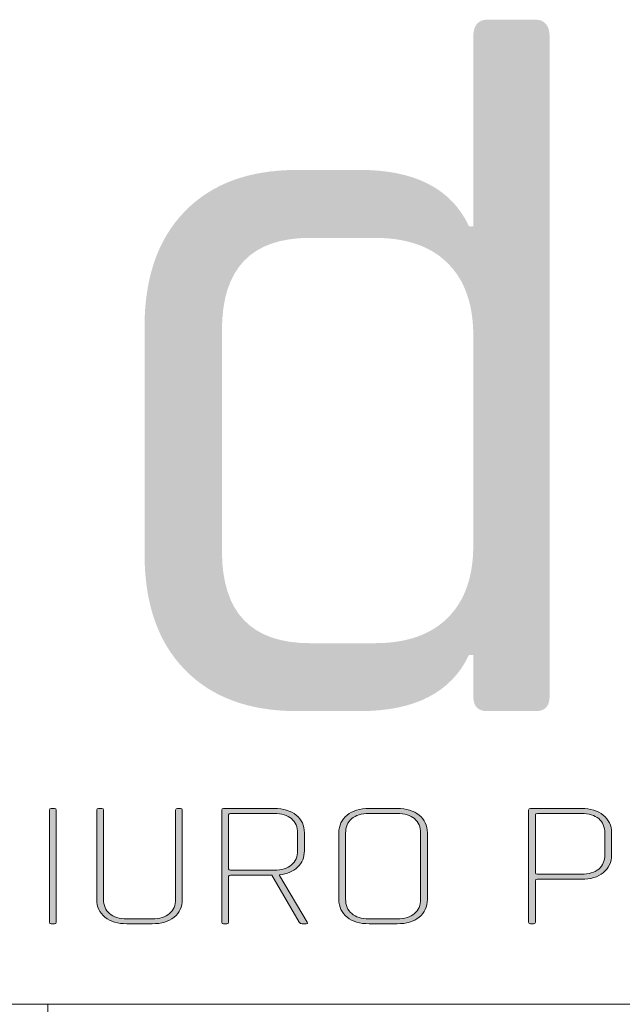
# Model space of a CAD drawing. Header units: millimetres. Extents: x -165365 to -33565, y 7406 to 103342.
# Tile 345 of 352: x -54457 to -53539, y 64247 to 65747. Entities that reach past the tile are written whole.
import ezdxf

# ---------------------------------------------------------------- set-up
doc = ezdxf.new("R2010")
doc.units = ezdxf.units.MM
doc.header["$MEASUREMENT"] = 0
doc.layers.add('! IS Tabelka', color=7, linetype='Continuous')
doc.layers.add('Warstwa 1', color=7, linetype='Continuous')
doc.layers.add('L_tabelka czarne', color=7, linetype='Continuous', lineweight=15)
doc.layers.add('s-schody', color=6, linetype='Continuous', lineweight=5)

# ---------------------------------------------------------------- blocks, each defined once
blk = doc.blocks.new('erer')
at = {"layer": 's-schody'}
h = blk.add_hatch(color=251, dxfattribs=at)
h.dxf.hatch_style = 1
edge = h.paths.add_edge_path()
edge.add_spline(control_points=[(-45.2, 35.506), (-45.2, 35.506), (-45.2, 33.798), (-45.2, 33.798), (-45.2, 33.798), (-45.2, 33.782), (-45.209, 33.774), (-45.228, 33.774), (-45.228, 33.774), (-45.228, 33.774), (-45.276, 33.774), (-45.276, 33.774), (-45.276, 33.774), (-45.294, 33.774), (-45.303, 33.782), (-45.303, 33.798), (-45.303, 33.798), (-45.303, 33.798), (-45.303, 35.506), (-45.303, 35.506), (-45.303, 35.506), (-45.303, 35.522), (-45.294, 35.53), (-45.276, 35.53), (-45.276, 35.53), (-45.276, 35.53), (-45.228, 35.53), (-45.228, 35.53), (-45.228, 35.53), (-45.209, 35.53), (-45.2, 35.522), (-45.2, 35.506)], knot_values=[0, 0, 0, 0, 0.111111, 0.111111, 0.111111, 0.111211, 0.222222, 0.222222, 0.222222, 0.222322, 0.333333, 0.333333, 0.333333, 0.333433, 0.444444, 0.444444, 0.444444, 0.444544, 0.555556, 0.555556, 0.555556, 0.555656, 0.666667, 0.666667, 0.666667, 0.666767, 0.777778, 0.777778, 0.777778, 0.777878, 1, 1, 1, 1], degree=3, periodic=0)
h = blk.add_hatch(color=251, dxfattribs=at)
h.dxf.hatch_style = 1
edge = h.paths.add_edge_path()
edge.add_spline(control_points=[(-43.353, 35.53), (-43.353, 35.53), (-43.305, 35.53), (-43.305, 35.53), (-43.305, 35.53), (-43.287, 35.53), (-43.278, 35.523), (-43.278, 35.508), (-43.278, 35.508), (-43.278, 35.508), (-43.278, 34.145), (-43.278, 34.145), (-43.278, 34.145), (-43.278, 34.032), (-43.32, 33.942), (-43.403, 33.875), (-43.403, 33.875), (-43.487, 33.807), (-43.598, 33.774), (-43.738, 33.774), (-43.738, 33.774), (-43.738, 33.774), (-44.122, 33.774), (-44.122, 33.774), (-44.122, 33.774), (-44.262, 33.774), (-44.373, 33.807), (-44.457, 33.875), (-44.457, 33.875), (-44.54, 33.942), (-44.582, 34.032), (-44.582, 34.145), (-44.582, 34.145), (-44.582, 34.145), (-44.582, 35.506), (-44.582, 35.506), (-44.582, 35.506), (-44.582, 35.522), (-44.573, 35.53), (-44.555, 35.53), (-44.555, 35.53), (-44.555, 35.53), (-44.507, 35.53), (-44.507, 35.53), (-44.507, 35.53), (-44.488, 35.53), (-44.479, 35.522), (-44.479, 35.506), (-44.479, 35.506), (-44.479, 35.506), (-44.479, 34.148), (-44.479, 34.148), (-44.479, 34.148), (-44.479, 34.055), (-44.448, 33.982), (-44.387, 33.929), (-44.387, 33.929), (-44.325, 33.877), (-44.237, 33.85), (-44.122, 33.85), (-44.122, 33.85), (-44.122, 33.85), (-43.738, 33.85), (-43.738, 33.85), (-43.738, 33.85), (-43.623, 33.85), (-43.535, 33.877), (-43.474, 33.929), (-43.474, 33.929), (-43.412, 33.982), (-43.381, 34.055), (-43.381, 34.148), (-43.381, 34.148), (-43.381, 34.148), (-43.381, 35.506), (-43.381, 35.506), (-43.381, 35.506), (-43.381, 35.522), (-43.372, 35.53), (-43.353, 35.53)], knot_values=[0, 0, 0, 0, 0.047619, 0.047619, 0.047619, 0.047719, 0.095238, 0.095238, 0.095238, 0.095338, 0.142857, 0.142857, 0.142857, 0.142957, 0.190476, 0.190476, 0.190476, 0.190576, 0.238095, 0.238095, 0.238095, 0.238195, 0.285714, 0.285714, 0.285714, 0.285814, 0.333333, 0.333333, 0.333333, 0.333433, 0.380952, 0.380952, 0.380952, 0.381052, 0.428571, 0.428571, 0.428571, 0.428671, 0.47619, 0.47619, 0.47619, 0.47629, 0.52381, 0.52381, 0.52381, 0.52391, 0.571429, 0.571429, 0.571429, 0.571529, 0.619048, 0.619048, 0.619048, 0.619148, 0.666667, 0.666667, 0.666667, 0.666767, 0.714286, 0.714286, 0.714286, 0.714386, 0.761905, 0.761905, 0.761905, 0.762005, 0.809524, 0.809524, 0.809524, 0.809624, 0.857143, 0.857143, 0.857143, 0.857243, 0.904762, 0.904762, 0.904762, 0.904862, 1, 1, 1, 1], degree=3, periodic=0)
h = blk.add_hatch(color=251, dxfattribs=at)
h.dxf.hatch_style = 1
edge = h.paths.add_edge_path(flags=16)
edge.add_spline(control_points=[(-42.543, 34.591), (-42.543, 34.591), (-41.877, 34.591), (-41.877, 34.591), (-41.877, 34.591), (-41.763, 34.591), (-41.675, 34.617), (-41.613, 34.67), (-41.613, 34.67), (-41.551, 34.723), (-41.52, 34.795), (-41.52, 34.888), (-41.52, 34.888), (-41.52, 34.888), (-41.52, 35.156), (-41.52, 35.156), (-41.52, 35.156), (-41.52, 35.249), (-41.551, 35.322), (-41.613, 35.375), (-41.613, 35.375), (-41.675, 35.427), (-41.763, 35.454), (-41.877, 35.454), (-41.877, 35.454), (-41.877, 35.454), (-42.543, 35.454), (-42.543, 35.454), (-42.543, 35.454), (-42.564, 35.454), (-42.574, 35.447), (-42.574, 35.432), (-42.574, 35.432), (-42.574, 35.432), (-42.574, 34.612), (-42.574, 34.612), (-42.574, 34.612), (-42.574, 34.598), (-42.564, 34.591), (-42.543, 34.591)], knot_values=[0, 0, 0, 0, 0.090909, 0.090909, 0.090909, 0.091009, 0.181818, 0.181818, 0.181818, 0.181918, 0.272727, 0.272727, 0.272727, 0.272827, 0.363636, 0.363636, 0.363636, 0.363736, 0.454545, 0.454545, 0.454545, 0.454645, 0.545455, 0.545455, 0.545455, 0.545555, 0.636364, 0.636364, 0.636364, 0.636464, 0.727273, 0.727273, 0.727273, 0.727373, 0.818182, 0.818182, 0.818182, 0.818282, 1, 1, 1, 1], degree=3, periodic=0)
edge = h.paths.add_edge_path()
edge.add_spline(control_points=[(-42.602, 33.774), (-42.602, 33.774), (-42.65, 33.774), (-42.65, 33.774), (-42.65, 33.774), (-42.668, 33.774), (-42.677, 33.782), (-42.677, 33.798), (-42.677, 33.798), (-42.677, 33.798), (-42.677, 35.506), (-42.677, 35.506), (-42.677, 35.506), (-42.677, 35.522), (-42.668, 35.53), (-42.65, 35.53), (-42.65, 35.53), (-42.65, 35.53), (-41.877, 35.53), (-41.877, 35.53), (-41.877, 35.53), (-41.738, 35.53), (-41.626, 35.497), (-41.543, 35.429), (-41.543, 35.429), (-41.459, 35.362), (-41.417, 35.272), (-41.417, 35.159), (-41.417, 35.159), (-41.417, 35.159), (-41.417, 34.886), (-41.417, 34.886), (-41.417, 34.886), (-41.417, 34.784), (-41.452, 34.7), (-41.52, 34.636), (-41.52, 34.636), (-41.589, 34.571), (-41.682, 34.532), (-41.798, 34.519), (-41.798, 34.519), (-41.798, 34.519), (-41.798, 34.509), (-41.798, 34.509), (-41.798, 34.509), (-41.798, 34.509), (-41.376, 33.798), (-41.376, 33.798), (-41.376, 33.798), (-41.365, 33.782), (-41.369, 33.774), (-41.39, 33.774), (-41.39, 33.774), (-41.39, 33.774), (-41.452, 33.774), (-41.452, 33.774), (-41.452, 33.774), (-41.47, 33.774), (-41.485, 33.782), (-41.496, 33.798), (-41.496, 33.798), (-41.496, 33.798), (-41.915, 34.514), (-41.915, 34.514), (-41.915, 34.514), (-41.915, 34.514), (-42.543, 34.514), (-42.543, 34.514), (-42.543, 34.514), (-42.564, 34.514), (-42.574, 34.507), (-42.574, 34.492), (-42.574, 34.492), (-42.574, 34.492), (-42.574, 33.798), (-42.574, 33.798), (-42.574, 33.798), (-42.574, 33.782), (-42.583, 33.774), (-42.602, 33.774)], knot_values=[0, 0, 0, 0, 0.047619, 0.047619, 0.047619, 0.047719, 0.095238, 0.095238, 0.095238, 0.095338, 0.142857, 0.142857, 0.142857, 0.142957, 0.190476, 0.190476, 0.190476, 0.190576, 0.238095, 0.238095, 0.238095, 0.238195, 0.285714, 0.285714, 0.285714, 0.285814, 0.333333, 0.333333, 0.333333, 0.333433, 0.380952, 0.380952, 0.380952, 0.381052, 0.428571, 0.428571, 0.428571, 0.428671, 0.47619, 0.47619, 0.47619, 0.47629, 0.52381, 0.52381, 0.52381, 0.52391, 0.571429, 0.571429, 0.571429, 0.571529, 0.619048, 0.619048, 0.619048, 0.619148, 0.666667, 0.666667, 0.666667, 0.666767, 0.714286, 0.714286, 0.714286, 0.714386, 0.761905, 0.761905, 0.761905, 0.762005, 0.809524, 0.809524, 0.809524, 0.809624, 0.857143, 0.857143, 0.857143, 0.857243, 0.904762, 0.904762, 0.904762, 0.904862, 1, 1, 1, 1], degree=3, periodic=0)
h = blk.add_hatch(color=251, dxfattribs=at)
h.dxf.hatch_style = 1
edge = h.paths.add_edge_path()
edge.add_spline(control_points=[(-40.003, 33.774), (-40.003, 33.774), (-40.432, 33.774), (-40.432, 33.774), (-40.432, 33.774), (-40.572, 33.774), (-40.683, 33.807), (-40.767, 33.875), (-40.767, 33.875), (-40.85, 33.942), (-40.892, 34.032), (-40.892, 34.145), (-40.892, 34.145), (-40.892, 34.145), (-40.892, 35.159), (-40.892, 35.159), (-40.892, 35.159), (-40.892, 35.272), (-40.85, 35.362), (-40.767, 35.429), (-40.767, 35.429), (-40.683, 35.497), (-40.572, 35.53), (-40.432, 35.53), (-40.432, 35.53), (-40.432, 35.53), (-40.003, 35.53), (-40.003, 35.53), (-40.003, 35.53), (-39.863, 35.53), (-39.752, 35.497), (-39.668, 35.429), (-39.668, 35.429), (-39.585, 35.362), (-39.543, 35.272), (-39.543, 35.159), (-39.543, 35.159), (-39.543, 35.159), (-39.543, 34.145), (-39.543, 34.145), (-39.543, 34.145), (-39.543, 34.032), (-39.585, 33.942), (-39.668, 33.875), (-39.668, 33.875), (-39.752, 33.807), (-39.863, 33.774), (-40.003, 33.774)], knot_values=[0, 0, 0, 0, 0.076923, 0.076923, 0.076923, 0.077023, 0.153846, 0.153846, 0.153846, 0.153946, 0.230769, 0.230769, 0.230769, 0.230869, 0.307692, 0.307692, 0.307692, 0.307792, 0.384615, 0.384615, 0.384615, 0.384715, 0.461538, 0.461538, 0.461538, 0.461638, 0.538462, 0.538462, 0.538462, 0.538562, 0.615385, 0.615385, 0.615385, 0.615485, 0.692308, 0.692308, 0.692308, 0.692408, 0.769231, 0.769231, 0.769231, 0.769331, 0.846154, 0.846154, 0.846154, 0.846254, 1, 1, 1, 1], degree=3, periodic=0)
edge = h.paths.add_edge_path(flags=16)
edge.add_spline(control_points=[(-40.432, 33.85), (-40.432, 33.85), (-40.003, 33.85), (-40.003, 33.85), (-40.003, 33.85), (-39.889, 33.85), (-39.801, 33.877), (-39.739, 33.929), (-39.739, 33.929), (-39.677, 33.982), (-39.646, 34.055), (-39.646, 34.148), (-39.646, 34.148), (-39.646, 34.148), (-39.646, 35.156), (-39.646, 35.156), (-39.646, 35.156), (-39.646, 35.249), (-39.677, 35.322), (-39.739, 35.375), (-39.739, 35.375), (-39.801, 35.427), (-39.889, 35.454), (-40.003, 35.454), (-40.003, 35.454), (-40.003, 35.454), (-40.432, 35.454), (-40.432, 35.454), (-40.432, 35.454), (-40.547, 35.454), (-40.635, 35.427), (-40.696, 35.375), (-40.696, 35.375), (-40.758, 35.322), (-40.789, 35.249), (-40.789, 35.156), (-40.789, 35.156), (-40.789, 35.156), (-40.789, 34.148), (-40.789, 34.148), (-40.789, 34.148), (-40.789, 34.055), (-40.758, 33.982), (-40.696, 33.929), (-40.696, 33.929), (-40.635, 33.877), (-40.547, 33.85), (-40.432, 33.85)], knot_values=[0, 0, 0, 0, 0.076923, 0.076923, 0.076923, 0.077023, 0.153846, 0.153846, 0.153846, 0.153946, 0.230769, 0.230769, 0.230769, 0.230869, 0.307692, 0.307692, 0.307692, 0.307792, 0.384615, 0.384615, 0.384615, 0.384715, 0.461538, 0.461538, 0.461538, 0.461638, 0.538462, 0.538462, 0.538462, 0.538562, 0.615385, 0.615385, 0.615385, 0.615485, 0.692308, 0.692308, 0.692308, 0.692408, 0.769231, 0.769231, 0.769231, 0.769331, 0.846154, 0.846154, 0.846154, 0.846254, 1, 1, 1, 1], degree=3, periodic=0)
h = blk.add_hatch(color=251, dxfattribs=at)
h.dxf.hatch_style = 1
edge = h.paths.add_edge_path()
edge.add_spline(control_points=[(-37.923, 33.774), (-37.905, 33.774), (-37.896, 33.782), (-37.896, 33.798)], knot_values=[-1, -1, -1, -1, -0.866667, -0.866667, -0.866667, -0.866667], degree=3, periodic=0)
edge.add_spline(control_points=[(-37.896, 33.798), (-37.896, 33.798), (-37.896, 34.429), (-37.896, 34.429), (-37.896, 34.429), (-37.896, 34.444), (-37.885, 34.451), (-37.865, 34.451), (-37.865, 34.451), (-37.865, 34.451), (-37.195, 34.451), (-37.195, 34.451), (-37.195, 34.451), (-37.056, 34.451), (-36.944, 34.485), (-36.861, 34.552), (-36.861, 34.552), (-36.777, 34.62), (-36.735, 34.71), (-36.735, 34.823), (-36.735, 34.823), (-36.735, 34.823), (-36.735, 35.159), (-36.735, 35.159), (-36.735, 35.159), (-36.735, 35.272), (-36.777, 35.362), (-36.861, 35.429), (-36.861, 35.429), (-36.944, 35.497), (-37.056, 35.53), (-37.195, 35.53), (-37.195, 35.53), (-37.195, 35.53), (-37.971, 35.53), (-37.971, 35.53), (-37.971, 35.53), (-37.989, 35.53), (-37.999, 35.522), (-37.999, 35.506), (-37.999, 35.506), (-37.999, 35.506), (-37.999, 33.798), (-37.999, 33.798), (-37.999, 33.798), (-37.999, 33.782), (-37.989, 33.774), (-37.971, 33.774), (-37.971, 33.774), (-37.971, 33.774), (-37.923, 33.774), (-37.923, 33.774)], knot_values=[-0.866667, -0.866667, -0.866667, -0.866667, -0.8, -0.8, -0.8, -0.79999, -0.733333, -0.733333, -0.733333, -0.733323, -0.666667, -0.666667, -0.666667, -0.666656, -0.6, -0.6, -0.6, -0.59999, -0.533333, -0.533333, -0.533333, -0.533323, -0.466667, -0.466667, -0.466667, -0.466656, -0.4, -0.4, -0.4, -0.39999, -0.333333, -0.333333, -0.333333, -0.333323, -0.266667, -0.266667, -0.266667, -0.266656, -0.2, -0.2, -0.2, -0.19999, -0.133333, -0.133333, -0.133333, -0.133323, -0.066667, -0.066667, -0.066667, -0.066656, 0, 0, 0, 0], degree=3, periodic=0)
edge = h.paths.add_edge_path(flags=16)
edge.add_spline(control_points=[(-37.896, 34.55), (-37.896, 34.55), (-37.896, 34.55), (-37.896, 34.55)], knot_values=[0.81818, 0.81818, 0.81818, 0.81818, 0.818181, 0.818181, 0.818181, 0.818181], degree=3, periodic=0)
edge.add_spline(control_points=[(-37.896, 34.55), (-37.896, 34.55), (-37.896, 34.55), (-37.896, 34.55), (-37.896, 34.55), (-37.896, 34.535), (-37.885, 34.528), (-37.865, 34.528)], knot_values=[0.818181, 0.818181, 0.818181, 0.818181, 0.909091, 0.909091, 0.909091, 0.909201, 1, 1, 1, 1], degree=3, periodic=0)
edge.add_spline(control_points=[(-37.865, 34.528), (-37.865, 34.528), (-37.195, 34.528), (-37.195, 34.528), (-37.195, 34.528), (-37.081, 34.528), (-36.993, 34.554), (-36.931, 34.607), (-36.931, 34.607), (-36.869, 34.66), (-36.838, 34.733), (-36.838, 34.825), (-36.838, 34.825), (-36.838, 34.825), (-36.838, 35.156), (-36.838, 35.156), (-36.838, 35.156), (-36.838, 35.249), (-36.869, 35.322), (-36.931, 35.375), (-36.931, 35.375), (-36.993, 35.427), (-37.081, 35.454), (-37.195, 35.454), (-37.195, 35.454), (-37.195, 35.454), (-37.865, 35.454), (-37.865, 35.454), (-37.865, 35.454), (-37.885, 35.454), (-37.896, 35.447), (-37.896, 35.432), (-37.896, 35.432), (-37.896, 35.432), (-37.896, 34.55), (-37.896, 34.55)], knot_values=[0, 0, 0, 0, 0.090909, 0.090909, 0.090909, 0.090919, 0.181818, 0.181818, 0.181818, 0.181828, 0.272727, 0.272727, 0.272727, 0.272738, 0.363636, 0.363636, 0.363636, 0.363647, 0.454545, 0.454545, 0.454545, 0.454556, 0.545455, 0.545455, 0.545455, 0.545465, 0.636364, 0.636364, 0.636364, 0.636374, 0.727273, 0.727273, 0.727273, 0.727283, 0.81818, 0.81818, 0.81818, 0.81818], degree=3, periodic=0)
at = {"layer": 'Warstwa 1', "lineweight": 0}
h = blk.add_hatch(color=250, dxfattribs=at)
h.dxf.hatch_style = 1
edge = h.paths.add_edge_path()
edge.add_spline(control_points=[(-40.573, 37.013), (-40.573, 37.013), (-41.526, 37.013), (-41.526, 37.013), (-41.526, 37.013), (-42.259, 37.013), (-42.83, 37.223), (-43.24, 37.644), (-43.24, 37.644), (-43.649, 38.064), (-43.854, 38.651), (-43.854, 39.406), (-43.854, 39.406), (-43.854, 39.406), (-43.854, 42.865), (-43.854, 42.865), (-43.854, 42.865), (-43.854, 43.62), (-43.649, 44.207), (-43.24, 44.627), (-43.24, 44.627), (-42.83, 45.048), (-42.259, 45.258), (-41.526, 45.258), (-41.526, 45.258), (-41.526, 45.258), (-40.573, 45.258), (-40.573, 45.258), (-40.573, 45.258), (-39.732, 45.258), (-39.177, 44.972), (-38.908, 44.401), (-38.908, 44.401), (-38.908, 44.401), (-38.843, 44.401), (-38.843, 44.401), (-38.843, 44.401), (-38.843, 44.401), (-38.843, 47.294), (-38.843, 47.294), (-38.843, 47.294), (-38.843, 47.445), (-38.773, 47.547), (-38.633, 47.547), (-38.633, 47.547), (-38.633, 47.547), (-37.889, 47.547), (-37.889, 47.547), (-37.889, 47.547), (-37.749, 47.547), (-37.679, 47.445), (-37.679, 47.294), (-37.679, 47.294), (-37.679, 47.294), (-37.679, 37.24), (-37.679, 37.24), (-37.679, 37.24), (-37.679, 37.089), (-37.749, 37.013), (-37.889, 37.013), (-37.889, 37.013), (-37.889, 37.013), (-38.633, 37.013), (-38.633, 37.013), (-38.633, 37.013), (-38.773, 37.013), (-38.843, 37.089), (-38.843, 37.24), (-38.843, 37.24), (-38.843, 37.24), (-38.843, 37.87), (-38.843, 37.87), (-38.843, 37.87), (-38.843, 37.87), (-38.908, 37.87), (-38.908, 37.87), (-38.908, 37.87), (-39.177, 37.299), (-39.732, 37.013), (-40.573, 37.013)], knot_values=[0, 0, 0, 0, 0.047619, 0.047619, 0.047619, 0.04772, 0.095238, 0.095238, 0.095238, 0.095339, 0.142857, 0.142857, 0.142857, 0.142958, 0.190476, 0.190476, 0.190476, 0.190577, 0.238095, 0.238095, 0.238095, 0.238196, 0.285714, 0.285714, 0.285714, 0.285815, 0.333333, 0.333333, 0.333333, 0.333434, 0.380952, 0.380952, 0.380952, 0.381053, 0.428571, 0.428571, 0.428571, 0.428672, 0.47619, 0.47619, 0.47619, 0.476291, 0.52381, 0.52381, 0.52381, 0.52391, 0.571429, 0.571429, 0.571429, 0.571529, 0.619048, 0.619048, 0.619048, 0.619148, 0.666667, 0.666667, 0.666667, 0.666768, 0.714286, 0.714286, 0.714286, 0.714387, 0.761905, 0.761905, 0.761905, 0.762006, 0.809524, 0.809524, 0.809524, 0.809625, 0.857143, 0.857143, 0.857143, 0.857244, 0.904762, 0.904762, 0.904762, 0.904863, 1, 1, 1, 1], degree=3, periodic=0)
edge = h.paths.add_edge_path(flags=16)
edge.add_spline(control_points=[(-38.843, 39.535), (-38.843, 39.535), (-38.843, 42.736), (-38.843, 42.736), (-38.843, 42.736), (-38.843, 43.21), (-38.972, 43.577), (-39.231, 43.835), (-39.231, 43.835), (-39.489, 44.094), (-39.861, 44.223), (-40.346, 44.223), (-40.346, 44.223), (-40.346, 44.223), (-41.332, 44.223), (-41.332, 44.223), (-41.332, 44.223), (-42.227, 44.223), (-42.674, 43.754), (-42.674, 42.817), (-42.674, 42.817), (-42.674, 42.817), (-42.674, 39.454), (-42.674, 39.454), (-42.674, 39.454), (-42.674, 38.517), (-42.227, 38.048), (-41.332, 38.048), (-41.332, 38.048), (-41.332, 38.048), (-40.346, 38.048), (-40.346, 38.048), (-40.346, 38.048), (-39.861, 38.048), (-39.489, 38.177), (-39.231, 38.436), (-39.231, 38.436), (-38.972, 38.695), (-38.843, 39.061), (-38.843, 39.535)], knot_values=[0, 0, 0, 0, 0.090909, 0.090909, 0.090909, 0.09101, 0.181818, 0.181818, 0.181818, 0.181919, 0.272727, 0.272727, 0.272727, 0.272828, 0.363636, 0.363636, 0.363636, 0.363737, 0.454545, 0.454545, 0.454545, 0.454646, 0.545455, 0.545455, 0.545455, 0.545555, 0.636364, 0.636364, 0.636364, 0.636464, 0.727273, 0.727273, 0.727273, 0.727374, 0.818182, 0.818182, 0.818182, 0.818283, 1, 1, 1, 1], degree=3, periodic=0)
at = {"layer": 'L_tabelka czarne'}
for p, q in [((-59.132, 32.547), (-0.228, 32.547)), ((-45.329, 32.547), (-45.329, -0.147))]:
    blk.add_line(p, q, dxfattribs=at)
at = {"layer": 's-schody', "color": 251}
for points, knots in [([(-45.2, 35.506), (-45.2, 35.506), (-45.2, 33.798), (-45.2, 33.798), (-45.2, 33.798), (-45.2, 33.782), (-45.209, 33.774), (-45.228, 33.774), (-45.228, 33.774), (-45.228, 33.774), (-45.276, 33.774), (-45.276, 33.774), (-45.276, 33.774), (-45.294, 33.774), (-45.303, 33.782), (-45.303, 33.798), (-45.303, 33.798), (-45.303, 33.798), (-45.303, 35.506), (-45.303, 35.506), (-45.303, 35.506), (-45.303, 35.522), (-45.294, 35.53), (-45.276, 35.53), (-45.276, 35.53), (-45.276, 35.53), (-45.228, 35.53), (-45.228, 35.53), (-45.228, 35.53), (-45.209, 35.53), (-45.2, 35.522), (-45.2, 35.506)], [0, 0, 0, 0, 0.111111, 0.111111, 0.111111, 0.111111, 0.222222, 0.222222, 0.222222, 0.222222, 0.333333, 0.333333, 0.333333, 0.333333, 0.444444, 0.444444, 0.444444, 0.444444, 0.555556, 0.555556, 0.555556, 0.555556, 0.666667, 0.666667, 0.666667, 0.666667, 0.777778, 0.777778, 0.777778, 0.777778, 1, 1, 1, 1]), ([(-43.353, 35.53), (-43.353, 35.53), (-43.305, 35.53), (-43.305, 35.53), (-43.305, 35.53), (-43.287, 35.53), (-43.278, 35.523), (-43.278, 35.508), (-43.278, 35.508), (-43.278, 35.508), (-43.278, 34.145), (-43.278, 34.145), (-43.278, 34.145), (-43.278, 34.032), (-43.32, 33.942), (-43.403, 33.875), (-43.403, 33.875), (-43.487, 33.807), (-43.598, 33.774), (-43.738, 33.774), (-43.738, 33.774), (-43.738, 33.774), (-44.122, 33.774), (-44.122, 33.774), (-44.122, 33.774), (-44.262, 33.774), (-44.373, 33.807), (-44.457, 33.875), (-44.457, 33.875), (-44.54, 33.942), (-44.582, 34.032), (-44.582, 34.145), (-44.582, 34.145), (-44.582, 34.145), (-44.582, 35.506), (-44.582, 35.506), (-44.582, 35.506), (-44.582, 35.522), (-44.573, 35.53), (-44.555, 35.53), (-44.555, 35.53), (-44.555, 35.53), (-44.507, 35.53), (-44.507, 35.53), (-44.507, 35.53), (-44.488, 35.53), (-44.479, 35.522), (-44.479, 35.506), (-44.479, 35.506), (-44.479, 35.506), (-44.479, 34.148), (-44.479, 34.148), (-44.479, 34.148), (-44.479, 34.055), (-44.448, 33.982), (-44.387, 33.929), (-44.387, 33.929), (-44.325, 33.877), (-44.237, 33.85), (-44.122, 33.85), (-44.122, 33.85), (-44.122, 33.85), (-43.738, 33.85), (-43.738, 33.85), (-43.738, 33.85), (-43.623, 33.85), (-43.535, 33.877), (-43.474, 33.929), (-43.474, 33.929), (-43.412, 33.982), (-43.381, 34.055), (-43.381, 34.148), (-43.381, 34.148), (-43.381, 34.148), (-43.381, 35.506), (-43.381, 35.506), (-43.381, 35.506), (-43.381, 35.522), (-43.372, 35.53), (-43.353, 35.53)], [0, 0, 0, 0, 0.047619, 0.047619, 0.047619, 0.047619, 0.095238, 0.095238, 0.095238, 0.095238, 0.142857, 0.142857, 0.142857, 0.142857, 0.190476, 0.190476, 0.190476, 0.190476, 0.238095, 0.238095, 0.238095, 0.238095, 0.285714, 0.285714, 0.285714, 0.285714, 0.333333, 0.333333, 0.333333, 0.333333, 0.380952, 0.380952, 0.380952, 0.380952, 0.428571, 0.428571, 0.428571, 0.428571, 0.47619, 0.47619, 0.47619, 0.47619, 0.52381, 0.52381, 0.52381, 0.52381, 0.571429, 0.571429, 0.571429, 0.571429, 0.619048, 0.619048, 0.619048, 0.619048, 0.666667, 0.666667, 0.666667, 0.666667, 0.714286, 0.714286, 0.714286, 0.714286, 0.761905, 0.761905, 0.761905, 0.761905, 0.809524, 0.809524, 0.809524, 0.809524, 0.857143, 0.857143, 0.857143, 0.857143, 0.904762, 0.904762, 0.904762, 0.904762, 1, 1, 1, 1]), ([(-42.602, 33.774), (-42.602, 33.774), (-42.65, 33.774), (-42.65, 33.774), (-42.65, 33.774), (-42.668, 33.774), (-42.677, 33.782), (-42.677, 33.798), (-42.677, 33.798), (-42.677, 33.798), (-42.677, 35.506), (-42.677, 35.506), (-42.677, 35.506), (-42.677, 35.522), (-42.668, 35.53), (-42.65, 35.53), (-42.65, 35.53), (-42.65, 35.53), (-41.877, 35.53), (-41.877, 35.53), (-41.877, 35.53), (-41.738, 35.53), (-41.626, 35.497), (-41.543, 35.429), (-41.543, 35.429), (-41.459, 35.362), (-41.417, 35.272), (-41.417, 35.159), (-41.417, 35.159), (-41.417, 35.159), (-41.417, 34.886), (-41.417, 34.886), (-41.417, 34.886), (-41.417, 34.784), (-41.452, 34.7), (-41.52, 34.636), (-41.52, 34.636), (-41.589, 34.571), (-41.682, 34.532), (-41.798, 34.519), (-41.798, 34.519), (-41.798, 34.519), (-41.798, 34.509), (-41.798, 34.509), (-41.798, 34.509), (-41.798, 34.509), (-41.376, 33.798), (-41.376, 33.798), (-41.376, 33.798), (-41.365, 33.782), (-41.369, 33.774), (-41.39, 33.774), (-41.39, 33.774), (-41.39, 33.774), (-41.452, 33.774), (-41.452, 33.774), (-41.452, 33.774), (-41.47, 33.774), (-41.485, 33.782), (-41.496, 33.798), (-41.496, 33.798), (-41.496, 33.798), (-41.915, 34.514), (-41.915, 34.514), (-41.915, 34.514), (-41.915, 34.514), (-42.543, 34.514), (-42.543, 34.514), (-42.543, 34.514), (-42.564, 34.514), (-42.574, 34.507), (-42.574, 34.492), (-42.574, 34.492), (-42.574, 34.492), (-42.574, 33.798), (-42.574, 33.798), (-42.574, 33.798), (-42.574, 33.782), (-42.583, 33.774), (-42.602, 33.774)], [0, 0, 0, 0, 0.047619, 0.047619, 0.047619, 0.047619, 0.095238, 0.095238, 0.095238, 0.095238, 0.142857, 0.142857, 0.142857, 0.142857, 0.190476, 0.190476, 0.190476, 0.190476, 0.238095, 0.238095, 0.238095, 0.238095, 0.285714, 0.285714, 0.285714, 0.285714, 0.333333, 0.333333, 0.333333, 0.333333, 0.380952, 0.380952, 0.380952, 0.380952, 0.428571, 0.428571, 0.428571, 0.428571, 0.47619, 0.47619, 0.47619, 0.47619, 0.52381, 0.52381, 0.52381, 0.52381, 0.571429, 0.571429, 0.571429, 0.571429, 0.619048, 0.619048, 0.619048, 0.619048, 0.666667, 0.666667, 0.666667, 0.666667, 0.714286, 0.714286, 0.714286, 0.714286, 0.761905, 0.761905, 0.761905, 0.761905, 0.809524, 0.809524, 0.809524, 0.809524, 0.857143, 0.857143, 0.857143, 0.857143, 0.904762, 0.904762, 0.904762, 0.904762, 1, 1, 1, 1]), ([(-42.543, 34.591), (-42.543, 34.591), (-41.877, 34.591), (-41.877, 34.591), (-41.877, 34.591), (-41.763, 34.591), (-41.675, 34.617), (-41.613, 34.67), (-41.613, 34.67), (-41.551, 34.723), (-41.52, 34.795), (-41.52, 34.888), (-41.52, 34.888), (-41.52, 34.888), (-41.52, 35.156), (-41.52, 35.156), (-41.52, 35.156), (-41.52, 35.249), (-41.551, 35.322), (-41.613, 35.375), (-41.613, 35.375), (-41.675, 35.427), (-41.763, 35.454), (-41.877, 35.454), (-41.877, 35.454), (-41.877, 35.454), (-42.543, 35.454), (-42.543, 35.454), (-42.543, 35.454), (-42.564, 35.454), (-42.574, 35.447), (-42.574, 35.432), (-42.574, 35.432), (-42.574, 35.432), (-42.574, 34.612), (-42.574, 34.612), (-42.574, 34.612), (-42.574, 34.598), (-42.564, 34.591), (-42.543, 34.591)], [0, 0, 0, 0, 0.090909, 0.090909, 0.090909, 0.090909, 0.181818, 0.181818, 0.181818, 0.181818, 0.272727, 0.272727, 0.272727, 0.272727, 0.363636, 0.363636, 0.363636, 0.363636, 0.454545, 0.454545, 0.454545, 0.454545, 0.545455, 0.545455, 0.545455, 0.545455, 0.636364, 0.636364, 0.636364, 0.636364, 0.727273, 0.727273, 0.727273, 0.727273, 0.818182, 0.818182, 0.818182, 0.818182, 1, 1, 1, 1]), ([(-40.003, 33.774), (-40.003, 33.774), (-40.432, 33.774), (-40.432, 33.774), (-40.432, 33.774), (-40.572, 33.774), (-40.683, 33.807), (-40.767, 33.875), (-40.767, 33.875), (-40.85, 33.942), (-40.892, 34.032), (-40.892, 34.145), (-40.892, 34.145), (-40.892, 34.145), (-40.892, 35.159), (-40.892, 35.159), (-40.892, 35.159), (-40.892, 35.272), (-40.85, 35.362), (-40.767, 35.429), (-40.767, 35.429), (-40.683, 35.497), (-40.572, 35.53), (-40.432, 35.53), (-40.432, 35.53), (-40.432, 35.53), (-40.003, 35.53), (-40.003, 35.53), (-40.003, 35.53), (-39.863, 35.53), (-39.752, 35.497), (-39.668, 35.429), (-39.668, 35.429), (-39.585, 35.362), (-39.543, 35.272), (-39.543, 35.159), (-39.543, 35.159), (-39.543, 35.159), (-39.543, 34.145), (-39.543, 34.145), (-39.543, 34.145), (-39.543, 34.032), (-39.585, 33.942), (-39.668, 33.875), (-39.668, 33.875), (-39.752, 33.807), (-39.863, 33.774), (-40.003, 33.774)], [0, 0, 0, 0, 0.076923, 0.076923, 0.076923, 0.076923, 0.153846, 0.153846, 0.153846, 0.153846, 0.230769, 0.230769, 0.230769, 0.230769, 0.307692, 0.307692, 0.307692, 0.307692, 0.384615, 0.384615, 0.384615, 0.384615, 0.461538, 0.461538, 0.461538, 0.461538, 0.538462, 0.538462, 0.538462, 0.538462, 0.615385, 0.615385, 0.615385, 0.615385, 0.692308, 0.692308, 0.692308, 0.692308, 0.769231, 0.769231, 0.769231, 0.769231, 0.846154, 0.846154, 0.846154, 0.846154, 1, 1, 1, 1]), ([(-40.432, 33.85), (-40.432, 33.85), (-40.003, 33.85), (-40.003, 33.85), (-40.003, 33.85), (-39.889, 33.85), (-39.801, 33.877), (-39.739, 33.929), (-39.739, 33.929), (-39.677, 33.982), (-39.646, 34.055), (-39.646, 34.148), (-39.646, 34.148), (-39.646, 34.148), (-39.646, 35.156), (-39.646, 35.156), (-39.646, 35.156), (-39.646, 35.249), (-39.677, 35.322), (-39.739, 35.375), (-39.739, 35.375), (-39.801, 35.427), (-39.889, 35.454), (-40.003, 35.454), (-40.003, 35.454), (-40.003, 35.454), (-40.432, 35.454), (-40.432, 35.454), (-40.432, 35.454), (-40.547, 35.454), (-40.635, 35.427), (-40.696, 35.375), (-40.696, 35.375), (-40.758, 35.322), (-40.789, 35.249), (-40.789, 35.156), (-40.789, 35.156), (-40.789, 35.156), (-40.789, 34.148), (-40.789, 34.148), (-40.789, 34.148), (-40.789, 34.055), (-40.758, 33.982), (-40.696, 33.929), (-40.696, 33.929), (-40.635, 33.877), (-40.547, 33.85), (-40.432, 33.85)], [0, 0, 0, 0, 0.076923, 0.076923, 0.076923, 0.076923, 0.153846, 0.153846, 0.153846, 0.153846, 0.230769, 0.230769, 0.230769, 0.230769, 0.307692, 0.307692, 0.307692, 0.307692, 0.384615, 0.384615, 0.384615, 0.384615, 0.461538, 0.461538, 0.461538, 0.461538, 0.538462, 0.538462, 0.538462, 0.538462, 0.615385, 0.615385, 0.615385, 0.615385, 0.692308, 0.692308, 0.692308, 0.692308, 0.769231, 0.769231, 0.769231, 0.769231, 0.846154, 0.846154, 0.846154, 0.846154, 1, 1, 1, 1]), ([(-37.923, 33.774), (-37.923, 33.774), (-37.971, 33.774), (-37.971, 33.774), (-37.971, 33.774), (-37.989, 33.774), (-37.999, 33.782), (-37.999, 33.798), (-37.999, 33.798), (-37.999, 33.798), (-37.999, 35.506), (-37.999, 35.506), (-37.999, 35.506), (-37.999, 35.522), (-37.989, 35.53), (-37.971, 35.53), (-37.971, 35.53), (-37.971, 35.53), (-37.195, 35.53), (-37.195, 35.53), (-37.195, 35.53), (-37.056, 35.53), (-36.944, 35.497), (-36.861, 35.429), (-36.861, 35.429), (-36.777, 35.362), (-36.735, 35.272), (-36.735, 35.159), (-36.735, 35.159), (-36.735, 35.159), (-36.735, 34.823), (-36.735, 34.823), (-36.735, 34.823), (-36.735, 34.71), (-36.777, 34.62), (-36.861, 34.552), (-36.861, 34.552), (-36.944, 34.485), (-37.056, 34.451), (-37.195, 34.451), (-37.195, 34.451), (-37.195, 34.451), (-37.865, 34.451), (-37.865, 34.451), (-37.865, 34.451), (-37.885, 34.451), (-37.896, 34.444), (-37.896, 34.429), (-37.896, 34.429), (-37.896, 34.429), (-37.896, 33.798), (-37.896, 33.798), (-37.896, 33.798), (-37.896, 33.782), (-37.905, 33.774), (-37.923, 33.774)], [0, 0, 0, 0, 0.066667, 0.066667, 0.066667, 0.066667, 0.133333, 0.133333, 0.133333, 0.133333, 0.2, 0.2, 0.2, 0.2, 0.266667, 0.266667, 0.266667, 0.266667, 0.333333, 0.333333, 0.333333, 0.333333, 0.4, 0.4, 0.4, 0.4, 0.466667, 0.466667, 0.466667, 0.466667, 0.533333, 0.533333, 0.533333, 0.533333, 0.6, 0.6, 0.6, 0.6, 0.666667, 0.666667, 0.666667, 0.666667, 0.733333, 0.733333, 0.733333, 0.733333, 0.8, 0.8, 0.8, 0.8, 0.866667, 0.866667, 0.866667, 0.866667, 1, 1, 1, 1]), ([(-37.865, 34.528), (-37.865, 34.528), (-37.195, 34.528), (-37.195, 34.528), (-37.195, 34.528), (-37.081, 34.528), (-36.993, 34.554), (-36.931, 34.607), (-36.931, 34.607), (-36.869, 34.66), (-36.838, 34.733), (-36.838, 34.825), (-36.838, 34.825), (-36.838, 34.825), (-36.838, 35.156), (-36.838, 35.156), (-36.838, 35.156), (-36.838, 35.249), (-36.869, 35.322), (-36.931, 35.375), (-36.931, 35.375), (-36.993, 35.427), (-37.081, 35.454), (-37.195, 35.454), (-37.195, 35.454), (-37.195, 35.454), (-37.865, 35.454), (-37.865, 35.454), (-37.865, 35.454), (-37.885, 35.454), (-37.896, 35.447), (-37.896, 35.432), (-37.896, 35.432), (-37.896, 35.432), (-37.896, 34.55), (-37.896, 34.55), (-37.896, 34.55), (-37.896, 34.535), (-37.885, 34.528), (-37.865, 34.528)], [0, 0, 0, 0, 0.090909, 0.090909, 0.090909, 0.090909, 0.181818, 0.181818, 0.181818, 0.181818, 0.272727, 0.272727, 0.272727, 0.272727, 0.363636, 0.363636, 0.363636, 0.363636, 0.454545, 0.454545, 0.454545, 0.454545, 0.545455, 0.545455, 0.545455, 0.545455, 0.636364, 0.636364, 0.636364, 0.636364, 0.727273, 0.727273, 0.727273, 0.727273, 0.818182, 0.818182, 0.818182, 0.818182, 1, 1, 1, 1])]:
    blk.add_open_spline(points, degree=3, knots=knots, dxfattribs=at)

msp = doc.modelspace()

# ---------------------------------------------------------------- block references
at = {"layer": '! IS Tabelka', "linetype": 'Continuous', "lineweight": 25, "xscale": 100, "yscale": 100, "zscale": 100}
msp.add_blockref('erer', (-49881.67375, 60992.05209), dxfattribs=at)

doc.saveas('drawing.dxf')
